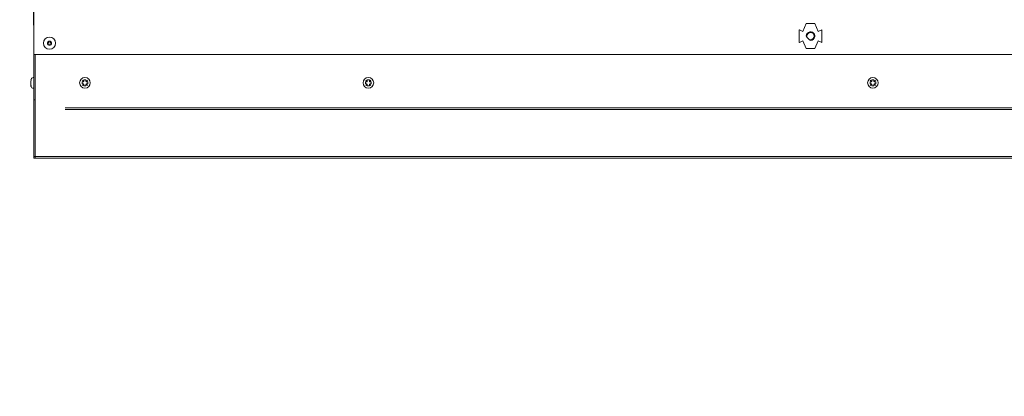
# Model space of a CAD drawing. Header units: inches. Extents: x 0 to 77643, y -44170 to 0.
# Tile 474 of 546: x 76375 to 76444, y -39651 to -39625. Entities that reach past the tile are written whole.
import ezdxf
from ezdxf.lldxf.tags import DXFTag

# ---------------------------------------------------------------- set-up
doc = ezdxf.new("R2010")
doc.units = ezdxf.units.IN
doc.header["$MEASUREMENT"] = 0
doc.layers.get('0').update_dxf_attribs({"lineweight": 0})
doc.layers.get('Defpoints').update_dxf_attribs({"lineweight": 0})
doc.styles.get("Standard").update_dxf_attribs({"font": 'arial.ttf', "width": 0.75})
tags = doc.linetypes.add('HIDDEN2', pattern=[4.7625, 3.175, -1.5875]).pattern_tags.tags
tags[6:7] = [DXFTag(74, 4), DXFTag(75, 0), DXFTag(340, '0'), DXFTag(46, 0.0), DXFTag(50, 0.0), DXFTag(44, 0.0), DXFTag(45, 0.0)]
tags[4:5] = [DXFTag(74, 4), DXFTag(75, 0), DXFTag(340, '0'), DXFTag(46, 0.0), DXFTag(50, 0.0), DXFTag(44, 0.0), DXFTag(45, 0.0)]
doc.dimstyles.get("Standard").update_dxf_attribs({"dimtxt": 0.18, "dimasz": 0.18, "dimexe": 0.18, "dimexo": 0.0625, "dimgap": 0.09, "dimtad": 0, "dimtih": 1, "dimtoh": 1, "dimdec": 4, "dimzin": 0, "dimdsep": 46, "dimtxsty": 'Standard', "dimcen": 0.09, "dimadec": 0, "dimazin": 0, "dimtfac": 1, "dimtdec": 4, "dimtofl": 0, "dimtmove": 0, "dimatfit": 3, "dimfxl": 1, "dimtolj": 1, "dimtzin": 0, "dimarcsym": 0})

# ---------------------------------------------------------------- blocks, each defined once
blk = doc.blocks.new('LST BOK')
at = {"color": 7, "ltscale": 25.4}
for p, q in [((-550.99, -21.77), (-550.99, 55.73)), ((-6, 0), (-8.5, -5.45)), ((0, 0), (-6, 0)), ((0, 0), (2.5, -5.45)), ((-10.95, -4.58), (-10.86, -4.37)), ((-10.95, -4.58), (-10.95, -13.02)), ((-8.5, -5.45), (-10.86, -4.37)), ((2.5, -5.45), (4.86, -4.37)), ((4.95, -4.58), (4.86, -4.37)), ((4.95, -13.02), (4.95, -4.58)), ((-541.13, -13.27), (-540.69, -13.27)), ((-540.49, -13.07), (-540.49, -12.63)), ((-539.49, -12.63), (-539.49, -13.07)), ((-539.29, -13.27), (-538.85, -13.27)), ((-10.95, -13.02), (-10.86, -13.23)), ((-8.5, -12.15), (-10.86, -13.23)), ((-6, -17.6), (-8.5, -12.15)), ((0, -17.6), (2.5, -12.15)), ((2.5, -12.15), (4.86, -13.23)), ((4.95, -13.02), (4.86, -13.23)), ((-540.69, -14.27), (-541.13, -14.27)), ((-540.49, -14.91), (-540.49, -14.47)), ((-539.49, -14.47), (-539.49, -14.91)), ((-538.85, -14.27), (-539.29, -14.27)), ((-6, -17.6), (0, -17.6)), ((633.01, -21.77), (-550.99, -21.77)), ((-550.99, -53.77), (-550.99, -21.77)), ((-549.99, -21.77), (-549.99, -93.27)), ((-549.99, -21.77), (632.01, -21.77)), ((-552.98, -39.94), (-553.23, -40.78)), ((-553.1, -41.02), (-553.21, -41.02)), ((-553.06, -39.6), (-553.09, -39.6)), ((-550.99, -38.02), (-551.4, -38.02)), ((-516.24, -41.02), (-516.99, -41.02)), ((-516.99, -41.02), (-516.99, -42.52)), ((-516.99, -41.02), (-516.79, -41.22)), ((-515.97, -40.94), (-516.81, -39.94)), ((-516.81, -39.94), (-515.81, -40.78)), ((-514.24, -39.6), (-515.74, -39.6)), ((-515.74, -39.6), (-515.74, -40.52)), ((-515.74, -39.6), (-515.54, -39.8)), ((-514.24, -39.6), (-514.44, -39.8)), ((-514.24, -40.52), (-514.24, -39.6)), ((-513.16, -39.94), (-514.16, -40.78)), ((-514, -40.94), (-513.16, -39.94)), ((-512.99, -41.02), (-513.74, -41.02)), ((-513.19, -41.22), (-512.99, -41.02)), ((-512.99, -42.52), (-512.99, -41.02)), ((-316.24, -41.02), (-316.99, -41.02)), ((-316.99, -41.02), (-316.99, -42.52)), ((-316.99, -41.02), (-316.79, -41.22)), ((-315.97, -40.94), (-316.81, -39.94)), ((-316.81, -39.94), (-315.81, -40.78)), ((-314.24, -39.6), (-315.74, -39.6)), ((-315.74, -39.6), (-315.74, -40.52)), ((-315.74, -39.6), (-315.54, -39.8)), ((-314.24, -39.6), (-314.44, -39.8)), ((-314.24, -40.52), (-314.24, -39.6)), ((-313.16, -39.94), (-314.16, -40.78)), ((-314, -40.94), (-313.16, -39.94)), ((-312.99, -41.02), (-313.74, -41.02)), ((-313.19, -41.22), (-312.99, -41.02)), ((-312.99, -42.52), (-312.99, -41.02)), ((39.76, -41.02), (39.01, -41.02)), ((39.01, -41.02), (39.01, -42.52)), ((39.01, -41.02), (39.21, -41.22)), ((40.03, -40.94), (39.19, -39.94)), ((39.19, -39.94), (40.19, -40.78)), ((41.76, -39.6), (40.26, -39.6)), ((40.26, -39.6), (40.26, -40.52)), ((40.26, -39.6), (40.46, -39.8)), ((41.76, -39.6), (41.56, -39.8)), ((41.76, -40.52), (41.76, -39.6)), ((42.84, -39.94), (41.84, -40.78)), ((42, -40.94), (42.84, -39.94)), ((43.01, -41.02), (42.26, -41.02)), ((42.81, -41.22), (43.01, -41.02)), ((43.01, -42.52), (43.01, -41.02)), ((-552.98, -43.59), (-553.23, -42.59)), ((-553.21, -42.52), (-553.1, -42.52)), ((-553.09, -43.83), (-553.11, -43.83)), ((-551.4, -45.52), (-550.99, -45.52)), ((-516.99, -42.52), (-516.79, -42.32)), ((-516.99, -42.52), (-516.24, -42.52)), ((-516.81, -43.59), (-515.97, -42.59)), ((-515.81, -42.75), (-516.81, -43.59)), ((-515.74, -43.02), (-515.74, -43.83)), ((-515.54, -43.63), (-515.74, -43.83)), ((-515.74, -43.83), (-514.24, -43.83)), ((-514.44, -43.63), (-514.24, -43.83)), ((-514.24, -43.83), (-514.24, -43.02)), ((-514.16, -42.75), (-513.16, -43.59)), ((-513.16, -43.59), (-514, -42.59)), ((-513.74, -42.52), (-512.99, -42.52)), ((-513.19, -42.32), (-512.99, -42.52)), ((-316.99, -42.52), (-316.79, -42.32)), ((-316.99, -42.52), (-316.24, -42.52)), ((-316.81, -43.59), (-315.97, -42.59)), ((-315.81, -42.75), (-316.81, -43.59)), ((-315.74, -43.02), (-315.74, -43.83)), ((-315.54, -43.63), (-315.74, -43.83)), ((-315.74, -43.83), (-314.24, -43.83)), ((-314.44, -43.63), (-314.24, -43.83)), ((-314.24, -43.83), (-314.24, -43.02)), ((-314.16, -42.75), (-313.16, -43.59)), ((-313.16, -43.59), (-314, -42.59)), ((-313.74, -42.52), (-312.99, -42.52)), ((-313.19, -42.32), (-312.99, -42.52)), ((39.01, -42.52), (39.21, -42.32)), ((39.01, -42.52), (39.76, -42.52)), ((39.19, -43.59), (40.03, -42.59)), ((40.19, -42.75), (39.19, -43.59)), ((40.26, -43.02), (40.26, -43.83)), ((40.46, -43.63), (40.26, -43.83)), ((40.26, -43.83), (41.76, -43.83)), ((41.56, -43.63), (41.76, -43.83)), ((41.76, -43.83), (41.76, -43.02)), ((41.84, -42.75), (42.84, -43.59)), ((42.84, -43.59), (42, -42.59)), ((42.26, -42.52), (43.01, -42.52)), ((42.81, -42.32), (43.01, -42.52)), ((-550.99, -53.77), (-550.99, -94.77)), ((-550.99, -53.77), (-549.99, -53.77)), ((-549.99, -53.77), (-549.99, -93.27)), ((-550.99, -93.77), (632.01, -93.77)), ((-550.99, -94.77), (633.01, -94.77)), ((-549.99, -93.27), (-549.99, -93.77)), ((-549.99, -94.77), (-549.99, -93.77)), ((-549.99, -94.77), (-549.99, -93.77))]:
    blk.add_line(p, q, dxfattribs=at)
at = {"color": 7, "linetype": 'HIDDEN2'}
blk.add_line((-528.99, -59.45), (611.01, -59.45), dxfattribs=at)
at = {"color": 7, "linetype": 'Continuous'}
blk.add_line((-528.99, -60.45), (611.01, -60.45), dxfattribs=at)
at = {"color": 7, "ltscale": 25.4}
for centre, radius in [((-3, -8.8), 2.5), ((-539.99, -13.77), 4.25), ((-539.99, -13.77), 1.5), ((-514.99, -41.77), 3.75), ((-314.99, -41.77), 3.75), ((41.01, -41.77), 3.75)]:
    blk.add_circle(centre, radius, dxfattribs=at)
for centre, radius, start, end in [((-3, -8.8), 3, 255, 195), ((-540.69, -13.07), 0.2, 270, 0), ((-539.29, -13.07), 0.2, 180, 270), ((-540.69, -14.47), 0.2, 0, 90), ((-539.29, -14.47), 0.2, 90, 180), ((-549.57, -41.3), 3.68, 158.30879, 174.34822), ((-548.89, -40.9), 4.34, 174.88252, 178.37577), ((-547.24, -40.94), 6, 163.07635, 167.13482), ((-551.4, -39.67), 1.65, 90, 163.07635), ((-516.24, -40.52), 0.5, 269.99964, 301.88404), ((-516.24, -40.52), 0.5, 301.88368, 328.11632), ((-516.24, -40.52), 0.501, 328.16098, 359.95534), ((-513.74, -40.52), 0.5, 179.99964, 211.88404), ((-513.74, -40.52), 0.5, 211.88368, 238.11632), ((-513.74, -40.52), 0.501, 238.16098, 269.95534), ((-316.24, -40.52), 0.5, 269.99964, 301.88404), ((-316.24, -40.52), 0.5, 301.88368, 328.11632), ((-316.24, -40.52), 0.501, 328.16098, 359.95534), ((-313.74, -40.52), 0.5, 179.99964, 211.88404), ((-313.74, -40.52), 0.5, 211.88368, 238.11632), ((-313.74, -40.52), 0.501, 238.16098, 269.95534), ((39.76, -40.52), 0.5, 269.99964, 301.88404), ((39.76, -40.52), 0.5, 301.88368, 328.11632), ((39.76, -40.52), 0.501, 328.16098, 359.95534), ((42.26, -40.52), 0.5, 179.99964, 211.88404), ((42.26, -40.52), 0.5, 211.88368, 238.11632), ((42.26, -40.52), 0.501, 238.16098, 269.95534), ((-548.88, -42.63), 4.35, 181.62819, 185.11352), ((-550.56, -42.43), 2.69, 186.84476, 205.48795), ((-547.24, -42.6), 6, 191.90175, 196.92365), ((-551.4, -43.86), 1.65, 196.92365, 270), ((-516.24, -43.02), 0.501, 58.16098, 89.95534), ((-516.24, -43.02), 0.5, 31.88368, 58.11632), ((-516.24, -43.02), 0.5, 0, 31.88404), ((-513.73, -43.02), 0.501, 148.16098, 179.95534), ((-513.74, -43.02), 0.5, 121.88368, 148.11632), ((-513.74, -43.02), 0.5, 89.99964, 121.88404), ((-316.24, -43.02), 0.501, 58.16098, 89.95534), ((-316.24, -43.02), 0.5, 31.88368, 58.11632), ((-316.24, -43.02), 0.5, 0, 31.88404), ((-313.73, -43.02), 0.501, 148.16098, 179.95534), ((-313.74, -43.02), 0.5, 121.88368, 148.11632), ((-313.74, -43.02), 0.5, 89.99964, 121.88404), ((39.76, -43.02), 0.501, 58.16098, 89.95534), ((39.76, -43.02), 0.5, 31.88368, 58.11632), ((39.76, -43.02), 0.5, 0, 31.88404), ((42.27, -43.02), 0.501, 148.16098, 179.95534), ((42.26, -43.02), 0.5, 121.88368, 148.11632), ((42.26, -43.02), 0.5, 89.99964, 121.88404), ((-551.49, -93.27), 1.5, 340.52878, 0)]:
    blk.add_arc(centre, radius, start, end, dxfattribs=at)
for centre, major_axis, start_param, end_param in [((-541.13, -13.47), (-0.361, 0), 4.712389, 5.716395), ((-540.29, -12.63), (0, -0.361), 3.708383, 4.712389), ((-539.69, -12.63), (0, 0.361), 4.712389, 5.716395), ((-538.85, -13.47), (-0.361, 0), 3.708383, 4.712389), ((-541.13, -14.07), (0.361, 0), 3.708383, 4.712389), ((-540.29, -14.91), (0, -0.361), 4.712389, 5.716395), ((-539.69, -14.91), (0, 0.361), 3.708383, 4.712389), ((-538.85, -14.07), (0.361, 0), 4.712389, 5.716395)]:
    blk.add_ellipse(centre, major_axis=major_axis, ratio=0.5547, start_param=start_param, end_param=end_param, dxfattribs=at)
for points in [[(-553.21, -41.02), (-553.22, -41.02), (-553.22, -40.99), (-553.23, -40.94)], [(-553.23, -42.59), (-553.22, -42.54), (-553.22, -42.52), (-553.21, -42.52)]]:
    blk.add_open_spline(points, degree=3, dxfattribs=at)
for points in [[(-553.1, -42.52), (-553.12, -42.27), (-553.13, -42.02), (-553.13, -41.52), (-553.12, -41.27), (-553.1, -41.02)], [(-553.09, -43.83), (-553.12, -43.7), (-553.14, -43.56), (-553.18, -43.29), (-553.2, -43.15), (-553.21, -43.02)]]:
    blk.add_open_spline(points, degree=3, knots=[0, 0, 0, 0, 0.5, 0.5, 1, 1, 1, 1], dxfattribs=at)
blk = doc.blocks.new('*D1796')
at = {"color": 0, "linetype": 'Continuous', "lineweight": -2}
for p, q in [((76507.926, -39566.269), (76507.926, -39536.269)), ((76409.036, -39596.269), (76508.106, -39596.269)), ((76487.058, -39634.434), (76508.106, -39634.434)), ((76507.926, -39664.434), (76507.926, -39694.434))]:
    blk.add_line(p, q, dxfattribs=at)
at = {"color": 0}
for points in [[(76502.926, -39566.269), (76512.926, -39566.269), (76507.926, -39596.269)], [(76512.926, -39664.434), (76502.926, -39664.434), (76507.926, -39634.434)]]:
    blk.add_solid(points, dxfattribs=at)
at = {"layer": 'Defpoints', "color": 0}
for p in [(76408.974, -39596.269), (76507.926, -39596.269), (76486.996, -39634.434)]:
    blk.add_point(p, dxfattribs=at)
at = {"linetype": 'Continuous', "lineweight": 20, "ltscale": 12, "insert": (76487.926, -39616.31), "char_height": 30, "attachment_point": 5, "rotation": 90}
blk.add_mtext('\\A1;\\A1;K {}', dxfattribs=at)
blk = doc.blocks.new('*D1798')
at = {"color": 0, "linetype": 'Continuous', "lineweight": -2}
for p, q in [((76255.676, -39499.335), (76255.676, -39778.257)), ((76392.346, -39761.334), (76392.346, -39778.257)), ((76362.346, -39778.077), (76285.676, -39778.077))]:
    blk.add_line(p, q, dxfattribs=at)
at = {"color": 0}
for points in [[(76285.676, -39773.077), (76285.676, -39783.077), (76255.676, -39778.077)], [(76362.346, -39783.077), (76362.346, -39773.077), (76392.346, -39778.077)]]:
    blk.add_solid(points, dxfattribs=at)
at = {"layer": 'Defpoints', "color": 0}
for p in [(76255.676, -39499.272), (76392.346, -39761.272), (76255.676, -39778.077)]:
    blk.add_point(p, dxfattribs=at)
at = {"linetype": 'Continuous', "lineweight": 20, "ltscale": 12, "insert": (76325.748, -39757.567), "char_height": 30, "attachment_point": 5}
blk.add_mtext('\\A1;C', dxfattribs=at)
blk = doc.blocks.new('*D1802')
at = {"color": 0, "linetype": 'Continuous', "lineweight": -2}
for p, q in [((76375.96, -39625.067), (76375.96, -39589.262)), ((76494.36, -39625.067), (76494.36, -39589.262)), ((76405.96, -39589.442), (76464.36, -39589.442))]:
    blk.add_line(p, q, dxfattribs=at)
at = {"color": 0}
for points in [[(76405.96, -39584.442), (76405.96, -39594.442), (76375.96, -39589.442)], [(76464.36, -39594.442), (76464.36, -39584.442), (76494.36, -39589.442)]]:
    blk.add_solid(points, dxfattribs=at)
at = {"layer": 'Defpoints', "color": 0}
for p in [(76494.36, -39589.442), (76375.96, -39625.13), (76494.36, -39625.13)]:
    blk.add_point(p, dxfattribs=at)
at = {"linetype": 'Continuous', "lineweight": 20, "ltscale": 12, "insert": (76435.594, -39569.442), "char_height": 30, "attachment_point": 5}
blk.add_mtext('\\A1;\\A1;L {}', dxfattribs=at)
blk = doc.blocks.new('*D1804')
at = {"color": 0, "linetype": 'Continuous', "lineweight": -2}
for p, q in [((76361.803, -39666.816), (76350.757, -39638.923)), ((76358.955, -39700.211), (76373.017, -39694.641)), ((76368.346, -39723.923), (76382.408, -39718.354)), ((76393.287, -39746.313), (76415.679, -39802.853))]:
    blk.add_line(p, q, dxfattribs=at)
at = {"color": 0}
for points in [[(76357.155, -39668.657), (76366.452, -39664.974), (76372.85, -39694.708)], [(76397.936, -39744.472), (76388.639, -39748.154), (76382.241, -39718.42)]]:
    blk.add_solid(points, dxfattribs=at)
at = {"layer": 'Defpoints', "color": 0}
for p in [(76358.897, -39700.234), (76382.241, -39718.42), (76368.288, -39723.946)]:
    blk.add_point(p, dxfattribs=at)
at = {"linetype": 'Continuous', "lineweight": 20, "ltscale": 12, "insert": (76429.076, -39780.977), "char_height": 30, "attachment_point": 5, "rotation": 291.60549}
blk.add_mtext('\\A1;G', dxfattribs=at)

msp = doc.modelspace()

# ---------------------------------------------------------------- block references
at = {"xscale": 0.1, "yscale": 0.1, "zscale": 0.1}
msp.add_blockref('LST BOK', (76431.05817, -39624.95702), dxfattribs=at)

# ---------------------------------------------------------------- dimensions: what is measured, and where the dimension line sits
at = {"color": 6, "linetype": 'Continuous', "lineweight": 20}
dim = msp.add_linear_dim(base=(76255.676, -39778.07682), p1=(76392.34554, -39761.27166), p2=(76255.676, -39499.27223), text='C', dimstyle='Standard', override={"dimtxt": 30, "dimasz": 30, "dimgap": 5, "dimtad": 1, "dimtih": 0, "dimtoh": 0, "dimclrt": 256}, dxfattribs=at)
dim.commit()
dim.dimension.update_dxf_attribs({"geometry": '*D1798', "text_midpoint": (76325.74818, -39778.07682), "dimtype": 160})
for base, p1, p2, angle, text, picture, middle, dimtype in [((76507.92645, -39596.26851), (76486.99571, -39634.43366), (76408.97367, -39596.26851), 90, '\\A1;K {}', '*D1796', (76507.92645, -39616.30963), 160), ((76494.35957, -39589.44163), (76375.95957, -39625.12978), (76494.35957, -39625.12978), 0, '\\A1;L {}', '*D1802', (76435.59394, -39589.44163), 161)]:
    dim = msp.add_linear_dim(base=base, p1=p1, p2=p2, angle=angle, text=text, dimstyle='Standard', override={"dimtxt": 30, "dimasz": 30, "dimgap": 5, "dimtad": 1, "dimtih": 0, "dimtoh": 0, "dimclrt": 256}, dxfattribs=at)
    dim.commit()
    dim.dimension.update_dxf_attribs({"geometry": picture, "text_midpoint": middle, "dimtype": dimtype})
dim = msp.add_linear_dim(base=(76382.24102, -39718.42047), p1=(76358.89694, -39700.23366), p2=(76368.28809, -39723.94637), angle=291.6054898, text='G', dimstyle='Standard', override={"dimtxt": 30, "dimasz": 30, "dimgap": 5, "dimtad": 1, "dimtih": 0, "dimtoh": 0, "dimclrt": 256}, dxfattribs=at)
dim.commit()
dim.dimension.update_dxf_attribs({"geometry": '*D1804', "text_midpoint": (76429.07562, -39780.97671)})

doc.saveas('drawing.dxf')
